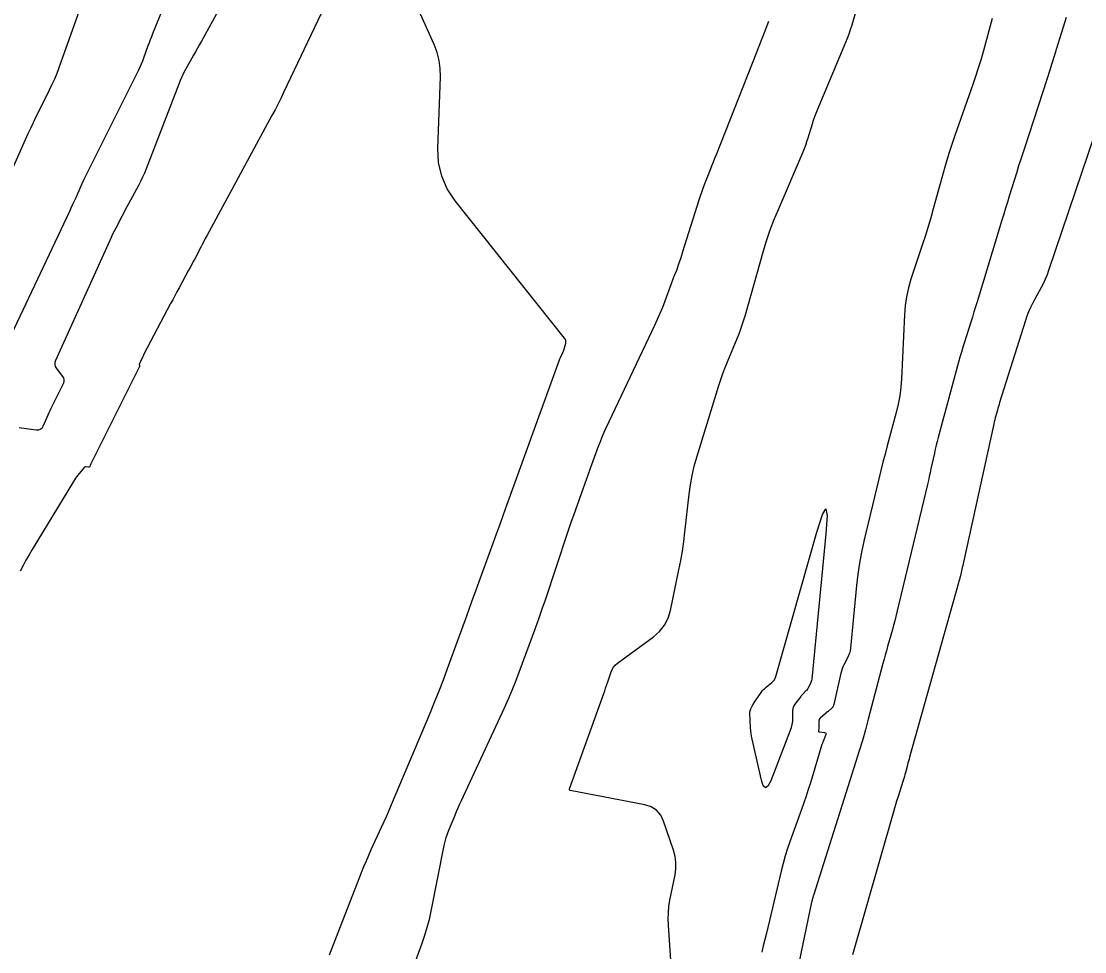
# Model space of a CAD drawing. Extents: x 658976 to 668726, y 639543 to 647196.
# Drawn here: x 662444.4 to 662562.1, y 643101.4 to 643204.4 of the extents above; entities that cross this region are included whole.
import ezdxf

# ---------------------------------------------------------------- set-up
doc = ezdxf.new("R2010")
doc.units = 0
for name, color, linetype in [('Ex_Major Contours', 7, 'Continuous'), ('Ex_Minor Contours', 7, 'Continuous'), ('R_Ramp 15 Degree_Min Ls', 7, 'Continuous'), ('R_Ramp 20 Degree_Min Ls', 7, 'Continuous')]:
    doc.layers.add(name, color=color, linetype=linetype)

msp = doc.modelspace()

# ---------------------------------------------------------------- linework, layer by layer
at = {"layer": 'Ex_Major Contours'}
msp.add_lwpolyline([(662527.64, 643131.32), (662527.76, 643131.47), (662527.85, 643131.65), (662527.92, 643131.84), (662532.47, 643147.79), (662533.1, 643149.75), (662533.47, 643150.38), (662533.59, 643149.66), (662533.45, 643147.61), (662531.9, 643131.53), (662531.88, 643131.4), (662531.85, 643131.28), (662531.81, 643131.16), (662531.76, 643131.05), (662531.51, 643130.56), (662531.46, 643130.47), (662531.4, 643130.38), (662531.33, 643130.3), (662531.26, 643130.23), (662530.96, 643129.93), (662530.88, 643129.85), (662530.81, 643129.77), (662530.74, 643129.69), (662530.67, 643129.61), (662530.02, 643128.76), (662529.91, 643128.6), (662529.84, 643128.43), (662529.79, 643128.25), (662529.77, 643128.06), (662529.76, 643127.04), (662529.76, 643126.97), (662529.75, 643126.89), (662529.75, 643126.81), (662529.73, 643126.74), (662529.69, 643126.43), (662529.67, 643126.36), (662529.65, 643126.28), (662529.63, 643126.21), (662529.61, 643126.14), (662527.35, 643120.29), (662527.05, 643119.68), (662526.78, 643119.49), (662526.53, 643119.72), (662526.32, 643120.37), (662525.3, 643124.91), (662525.23, 643125.21), (662525.18, 643125.52), (662525.15, 643125.83), (662525.13, 643126.15), (662525.05, 643127.79), (662525.05, 643127.91), (662525.07, 643128.02), (662525.1, 643128.14), (662525.15, 643128.25), (662525.37, 643128.68), (662525.43, 643128.79), (662525.49, 643128.89), (662525.55, 643128.99), (662525.62, 643129.09), (662526.3, 643130.06), (662526.42, 643130.23), (662526.56, 643130.38), (662526.7, 643130.52), (662526.86, 643130.66), (662527.49, 643131.18)], close=True, dxfattribs=at)
at = {"layer": 'Ex_Minor Contours'}
for points in [[(662442.95, 643168.97), (662449.73, 643183.33), (662449.91, 643183.71), (662450.09, 643184.1), (662450.26, 643184.48), (662450.44, 643184.87), (662451.13, 643186.41), (662451.3, 643186.79), (662451.48, 643187.17), (662451.66, 643187.55), (662451.85, 643187.93), (662457.39, 643199), (662457.54, 643199.32), (662457.69, 643199.65), (662457.82, 643199.98), (662457.95, 643200.32), (662458.43, 643201.68), (662458.56, 643202.01), (662458.68, 643202.35), (662458.81, 643202.69), (662458.95, 643203.02), (662465.81, 643219.92)], [(662471.63, 643215.49), (662464.31, 643202.17), (662464.09, 643201.77), (662463.87, 643201.38), (662463.65, 643200.99), (662463.44, 643200.59), (662462.56, 643199.02), (662462.35, 643198.62), (662462.16, 643198.22), (662461.97, 643197.81), (662461.8, 643197.39), (662458.19, 643188.03), (662458, 643187.56), (662457.79, 643187.09), (662457.57, 643186.63), (662457.34, 643186.18), (662456.25, 643184.15), (662456.07, 643183.81), (662455.89, 643183.48), (662455.71, 643183.14), (662455.53, 643182.81), (662454.83, 643181.46), (662454.65, 643181.12), (662454.48, 643180.78), (662454.32, 643180.43), (662454.16, 643180.09), (662448.15, 643166.81), (662448.08, 643166.58), (662448.07, 643166.35), (662448.13, 643166.13), (662448.26, 643165.92), (662448.91, 643165.09), (662449.04, 643164.88), (662449.09, 643164.67), (662449.08, 643164.44), (662449, 643164.21), (662447.64, 643161.49), (662447.52, 643161.25), (662447.41, 643161.01), (662447.3, 643160.76), (662447.19, 643160.51), (662446.77, 643159.51), (662446.65, 643159.3), (662446.48, 643159.16), (662446.28, 643159.09), (662446.03, 643159.09), (662444.15, 643159.36)], [(662440.78, 643182.2), (662445.15, 643191.93), (662445.43, 643192.54), (662445.71, 643193.15), (662446, 643193.76), (662446.3, 643194.37), (662447.51, 643196.78), (662447.8, 643197.39), (662448.08, 643198), (662448.33, 643198.63), (662448.57, 643199.26), (662452.49, 643210.24)], [(662477.96, 643205.99), (662473.46, 643196.54), (662473.14, 643195.88), (662472.81, 643195.22), (662472.47, 643194.57), (662472.13, 643193.92), (662464.92, 643180.61), (662464.75, 643180.3), (662464.58, 643179.98), (662464.41, 643179.66), (662464.24, 643179.35), (662463.58, 643178.07), (662463.41, 643177.75), (662463.24, 643177.44), (662463.08, 643177.12), (662462.9, 643176.8), (662461.84, 643174.84), (662461.6, 643174.41), (662461.37, 643173.98), (662461.14, 643173.54), (662460.91, 643173.11), (662457.96, 643167.5), (662457.9, 643167.39), (662457.84, 643167.27), (662457.79, 643167.16), (662457.73, 643167.04), (662457.43, 643166.37), (662457.43, 643166.36), (662457.43, 643166.34), (662457.43, 643166.33), (662457.44, 643166.32), (662457.48, 643166.26), (662457.49, 643166.25), (662457.49, 643166.24), (662457.49, 643166.22), (662457.49, 643166.21), (662452.08, 643155.37), (662452.06, 643155.33), (662452.04, 643155.3), (662452.03, 643155.26), (662452.01, 643155.22), (662451.95, 643155.07), (662451.93, 643155.04), (662451.9, 643155.02), (662451.87, 643155.01), (662451.83, 643155.01), (662451.55, 643155.05), (662451.49, 643155.05), (662451.44, 643155.04), (662451.39, 643155.01), (662451.35, 643154.97), (662450.63, 643154.11), (662450.5, 643153.94), (662450.38, 643153.78), (662450.26, 643153.61), (662450.15, 643153.43), (662445.59, 643145.89), (662445.23, 643145.3), (662444.89, 643144.7), (662444.57, 643144.1), (662444.25, 643143.49)], [(662516.38, 643099.31), (662516.02, 643104.29), (662516, 643104.99), (662516.02, 643105.69), (662516.09, 643106.39), (662516.2, 643107.09), (662516.76, 643109.87), (662516.85, 643110.56), (662516.85, 643111.24), (662516.76, 643111.92), (662516.58, 643112.6), (662515.5, 643115.81), (662515.17, 643116.49), (662514.72, 643117.03), (662514.13, 643117.41), (662513.41, 643117.63), (662505.13, 643119.23), (662505.12, 643119.23), (662505.11, 643119.24), (662505.1, 643119.25), (662505.09, 643119.27), (662505.07, 643119.33), (662505.07, 643119.35), (662505.07, 643119.36), (662505.07, 643119.38), (662505.08, 643119.39), (662508.86, 643129.94), (662508.97, 643130.24), (662509.07, 643130.54), (662509.17, 643130.83), (662509.27, 643131.13), (662509.67, 643132.33), (662509.79, 643132.61), (662509.94, 643132.87), (662510.14, 643133.1), (662510.37, 643133.3), (662514.37, 643136.22), (662515.05, 643136.82), (662515.59, 643137.5), (662515.99, 643138.28), (662516.25, 643139.14), (662517.19, 643143.65), (662517.39, 643144.68), (662517.57, 643145.72), (662517.72, 643146.76), (662517.85, 643147.81), (662518.32, 643152.01), (662518.47, 643153.05), (662518.65, 643154.08), (662518.89, 643155.11), (662519.18, 643156.12), (662521.62, 643164.05), (662521.83, 643164.71), (662522.06, 643165.37), (662522.3, 643166.02), (662522.56, 643166.67), (662523.63, 643169.24), (662523.89, 643169.89), (662524.13, 643170.54), (662524.35, 643171.2), (662524.55, 643171.86), (662526.48, 643178.69), (662526.85, 643179.93), (662527.26, 643181.15), (662527.71, 643182.35), (662528.2, 643183.54), (662530.93, 643189.9), (662531.09, 643190.28), (662531.23, 643190.66), (662531.37, 643191.05), (662531.49, 643191.44), (662531.97, 643193.02), (662532.1, 643193.41), (662532.23, 643193.8), (662532.37, 643194.18), (662532.53, 643194.56), (662535.67, 643202.03), (662535.86, 643202.5), (662536.04, 643202.98), (662536.2, 643203.46), (662536.36, 643203.95), (662536.94, 643205.9)], [(662478.5, 643101.02), (662482.06, 643110.15), (662482.31, 643110.79), (662482.58, 643111.42), (662482.85, 643112.05), (662483.13, 643112.67), (662484.27, 643115.17), (662484.56, 643115.79), (662484.84, 643116.42), (662485.11, 643117.05), (662485.38, 643117.68), (662489.63, 643127.76), (662490.14, 643128.99), (662490.64, 643130.23), (662491.12, 643131.48), (662491.58, 643132.73), (662493.54, 643138.14), (662493.92, 643139.19), (662494.31, 643140.25), (662494.69, 643141.31), (662495.08, 643142.36), (662496.62, 643146.59), (662497, 643147.64), (662497.38, 643148.7), (662497.77, 643149.75), (662498.15, 643150.81), (662503.97, 643166.89), (662504, 643166.98), (662504.04, 643167.07), (662504.08, 643167.15), (662504.12, 643167.24), (662504.29, 643167.59), (662504.33, 643167.68), (662504.37, 643167.77), (662504.4, 643167.86), (662504.43, 643167.95), (662504.65, 643168.71), (662504.67, 643168.87), (662504.66, 643169.01), (662504.62, 643169.15), (662504.53, 643169.28), (662492.42, 643184.48), (662491.53, 643185.8), (662490.92, 643187.21), (662490.58, 643188.71), (662490.5, 643190.29), (662490.79, 643198.22), (662490.77, 643199.13), (662490.65, 643200.03), (662490.43, 643200.91), (662490.1, 643201.77), (662488.58, 643205.16)], [(662487.5, 643098.9), (662488.77, 643102.33), (662489.07, 643103.2), (662489.33, 643104.07), (662489.56, 643104.95), (662489.76, 643105.84), (662491.21, 643113.14), (662491.31, 643113.57), (662491.43, 643114), (662491.57, 643114.42), (662491.73, 643114.84), (662492.41, 643116.49), (662492.58, 643116.9), (662492.76, 643117.31), (662492.94, 643117.72), (662493.13, 643118.12), (662497.87, 643128.37), (662498.31, 643129.35), (662498.73, 643130.33), (662499.13, 643131.31), (662499.51, 643132.31), (662500.98, 643136.31), (662501.35, 643137.31), (662501.7, 643138.31), (662502.05, 643139.32), (662502.4, 643140.33), (662504.86, 643147.71), (662505.08, 643148.36), (662505.31, 643149.02), (662505.54, 643149.68), (662505.77, 643150.33), (662506.81, 643153.23), (662506.99, 643153.74), (662507.18, 643154.26), (662507.36, 643154.77), (662507.55, 643155.29), (662508.29, 643157.34), (662508.49, 643157.85), (662508.69, 643158.36), (662508.91, 643158.86), (662509.14, 643159.36), (662514.51, 643170.73), (662514.82, 643171.39), (662515.11, 643172.06), (662515.39, 643172.73), (662515.65, 643173.41), (662516.68, 643176.14), (662516.94, 643176.82), (662517.18, 643177.51), (662517.42, 643178.2), (662517.64, 643178.89), (662519.44, 643184.61), (662519.58, 643185.03), (662519.72, 643185.45), (662519.87, 643185.87), (662520.03, 643186.29), (662520.69, 643187.96), (662520.85, 643188.37), (662521.01, 643188.79), (662521.18, 643189.21), (662521.34, 643189.62), (662525.8, 643200.93), (662525.97, 643201.36), (662526.13, 643201.78), (662526.3, 643202.2), (662526.47, 643202.63), (662527.15, 643204.38)], [(662551.89, 643204.66), (662550.87, 643200.99), (662550.61, 643200.07), (662550.34, 643199.16), (662550.04, 643198.26), (662549.73, 643197.35), (662547.75, 643191.72), (662547.41, 643190.72), (662547.08, 643189.72), (662546.78, 643188.72), (662546.49, 643187.71), (662545.35, 643183.58), (662545.07, 643182.61), (662544.78, 643181.63), (662544.48, 643180.66), (662544.16, 643179.69), (662542.88, 643175.83), (662542.6, 643174.86), (662542.38, 643173.87), (662542.23, 643172.88), (662542.15, 643171.87), (662541.83, 643164.79), (662541.76, 643163.84), (662541.64, 643162.9), (662541.47, 643161.97), (662541.25, 643161.05), (662540.25, 643157.38), (662540.01, 643156.46), (662539.77, 643155.54), (662539.54, 643154.62), (662539.31, 643153.7), (662537.68, 643146.83), (662537.41, 643145.61), (662537.19, 643144.39), (662537.01, 643143.15), (662536.87, 643141.92), (662536.2, 643134.97), (662536.16, 643134.72), (662536.1, 643134.49), (662536.02, 643134.25), (662535.92, 643134.03), (662535.46, 643133.14), (662535.35, 643132.91), (662535.25, 643132.68), (662535.18, 643132.44), (662535.12, 643132.2), (662534.35, 643128.73), (662534.32, 643128.63), (662534.28, 643128.54), (662534.22, 643128.45), (662534.15, 643128.37), (662533.72, 643127.95), (662533.71, 643127.93), (662533.69, 643127.92), (662533.67, 643127.92), (662533.65, 643127.91), (662533.57, 643127.9), (662533.55, 643127.89), (662533.53, 643127.88), (662533.52, 643127.87), (662533.5, 643127.86), (662533.42, 643127.75), (662533.41, 643127.73), (662533.39, 643127.71), (662533.37, 643127.69), (662533.35, 643127.67), (662532.86, 643127.25), (662532.79, 643127.18), (662532.73, 643127.09), (662532.7, 643126.99), (662532.69, 643126.88), (662532.69, 643126.33), (662532.68, 643126.27), (662532.68, 643126.2), (662532.68, 643126.14), (662532.67, 643126.08), (662532.64, 643125.84), (662532.64, 643125.78), (662532.66, 643125.74), (662532.69, 643125.71), (662532.75, 643125.7), (662533.32, 643125.64), (662533.42, 643125.61), (662533.47, 643125.57), (662533.49, 643125.49), (662533.46, 643125.4), (662533.22, 643124.83), (662533.16, 643124.7), (662533.11, 643124.57), (662533.07, 643124.44), (662533.02, 643124.3), (662531.74, 643120.08), (662531.51, 643119.33), (662531.27, 643118.58), (662531.02, 643117.84), (662530.76, 643117.1), (662529.52, 643113.63), (662529.23, 643112.8), (662528.97, 643111.97), (662528.73, 643111.13), (662528.52, 643110.28), (662526.87, 643103.43), (662526.7, 643102.73), (662526.53, 643102.02), (662526.37, 643101.31)], [(662560.07, 643204.76), (662559.01, 643201.34), (662558.75, 643200.5), (662558.49, 643199.67), (662558.22, 643198.84), (662557.95, 643198.01), (662555.44, 643190.33), (662555.23, 643189.66), (662555.01, 643189), (662554.8, 643188.34), (662554.6, 643187.67), (662553.77, 643185.01), (662553.56, 643184.35), (662553.36, 643183.68), (662553.16, 643183.02), (662552.95, 643182.35), (662550.2, 643173.3), (662550.03, 643172.74), (662549.86, 643172.18), (662549.69, 643171.62), (662549.51, 643171.07), (662548.81, 643168.84), (662548.64, 643168.29), (662548.47, 643167.73), (662548.31, 643167.17), (662548.16, 643166.61), (662545.9, 643158.28), (662545.79, 643157.85), (662545.68, 643157.42), (662545.58, 643156.99), (662545.48, 643156.55), (662545.1, 643154.82), (662545, 643154.39), (662544.91, 643153.96), (662544.81, 643153.52), (662544.7, 643153.09), (662541.32, 643138.94), (662541.2, 643138.47), (662541.08, 643137.99), (662540.95, 643137.52), (662540.82, 643137.05), (662540.29, 643135.16), (662540.16, 643134.69), (662540.03, 643134.21), (662539.91, 643133.74), (662539.78, 643133.27), (662538.15, 643127.12), (662537.83, 643125.94), (662537.5, 643124.76), (662537.15, 643123.59), (662536.79, 643122.42), (662532.09, 643107.6), (662532.07, 643107.54), (662532.05, 643107.48), (662532.03, 643107.42), (662532.02, 643107.36), (662531.95, 643107.11), (662531.93, 643107.05), (662531.91, 643106.99), (662531.9, 643106.93), (662531.88, 643106.86), (662529.52, 643095.48)], [(662563.29, 643192.02), (662558.12, 643176.77), (662557.95, 643176.29), (662557.76, 643175.82), (662557.54, 643175.36), (662557.31, 643174.9), (662556.34, 643173.11), (662556.11, 643172.66), (662555.9, 643172.19), (662555.72, 643171.72), (662555.55, 643171.24), (662552.7, 643162.15), (662552.63, 643161.94), (662552.57, 643161.73), (662552.51, 643161.52), (662552.45, 643161.31), (662552.22, 643160.45), (662552.16, 643160.24), (662552.11, 643160.03), (662552.06, 643159.81), (662552.01, 643159.6), (662548.7, 643144.48), (662548.66, 643144.29), (662548.62, 643144.1), (662548.57, 643143.91), (662548.53, 643143.72), (662548.35, 643142.96), (662548.3, 643142.77), (662548.25, 643142.58), (662548.2, 643142.39), (662548.15, 643142.2), (662542.73, 643122.89), (662542.67, 643122.67), (662542.61, 643122.46), (662542.55, 643122.25), (662542.49, 643122.03), (662542.27, 643121.18), (662542.21, 643120.97), (662542.15, 643120.76), (662542.09, 643120.54), (662542.02, 643120.33), (662541.42, 643118.42), (662541.29, 643118.03), (662541.17, 643117.64), (662541.06, 643117.25), (662540.94, 643116.86), (662536.4, 643101.04)]]:
    msp.add_lwpolyline(points, dxfattribs=at)
at = {"layer": 'R_Ramp 15 Degree_Min Ls'}
for radius in [1153.42, 1157.42]:
    msp.add_arc((661447.49, 643926.02), radius, 314.88005, 330.41509, dxfattribs=at)
at = {"layer": 'R_Ramp 20 Degree_Min Ls'}
msp.add_arc((660945.75, 643799.55), 1582.06, 336.228, 343.78401, dxfattribs=at)

doc.saveas('drawing.dxf')
